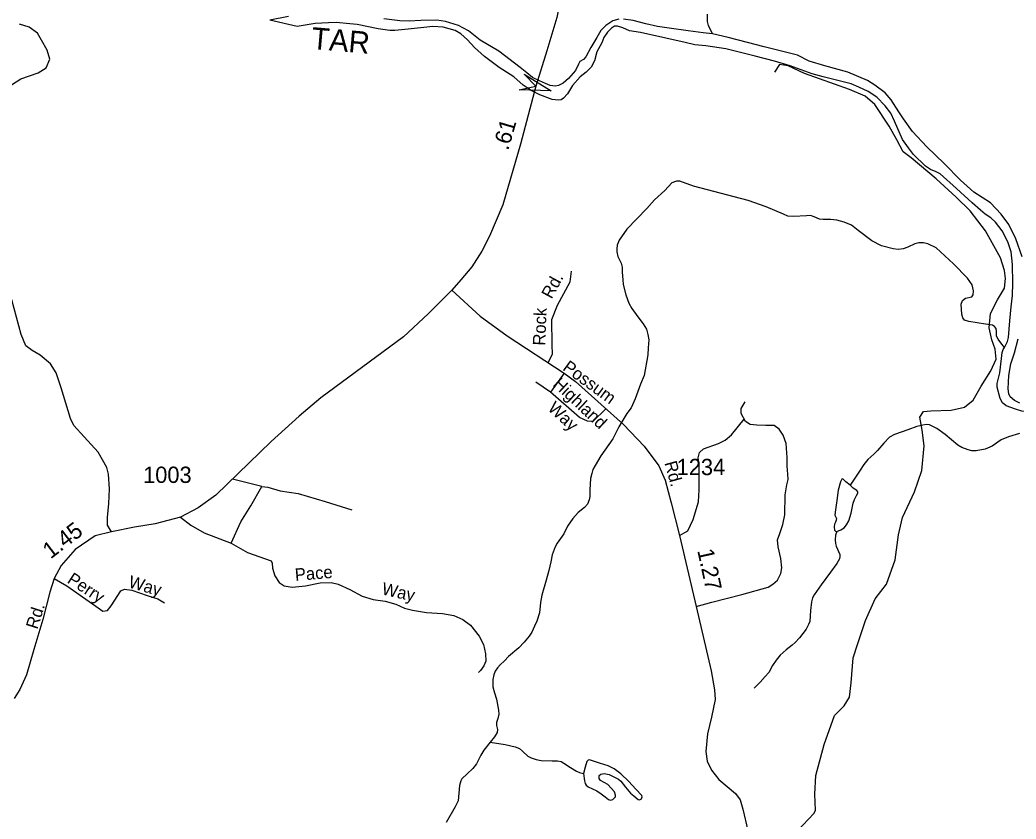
# Model space of a CAD drawing. Extents: x 2126262 to 2293712, y 749403 to 919119.
# Drawn here: x 2181448 to 2189087, y 865595 to 871720 of the extents above; entities that cross this region are included whole.
import ezdxf

# ---------------------------------------------------------------- set-up
doc = ezdxf.new("R2010")
doc.units = 0
for name, color, linetype in [('Exist Hydrographic Creek Single Shore', 7, 'Continuous'), ('Exist Hydrographic Misc Water Feature', 7, 'Continuous'), ('Exist Hydrographic River Shore', 7, 'Continuous'), ('Exist Hydrographic River Shore Label', 7, 'Continuous'), ('Exist Road Non-System Type 51', 7, 'Continuous'), ('Exist Road Non-System Type 51 Label', 7, 'Continuous'), ('Exist Road Secondary Mileage Hundredths English Label', 7, 'Continuous'), ('Exist Road Secondary Structure Standard Bridge Attributed CELL', 7, 'Continuous'), ('Exist Road Secondary Type 51 Attributed', 7, 'Continuous'), ('Exist Road Secondary Type 51 Label', 7, 'Continuous'), ('Exist Road Secondary Type 51 Number Label', 7, 'Continuous')]:
    doc.layers.add(name, color=color, linetype=linetype)

msp = doc.modelspace()

# ---------------------------------------------------------------- linework, layer by layer
at = {"layer": 'Exist Hydrographic Creek Single Shore'}
for points in [[(2188997, 869210), (2188970.8, 869244.8), (2188950, 869273.2), (2188936.8, 869297.3), (2188935.8, 869332.4), (2188933.6, 869354.3), (2188920.4, 869369.6), (2188905.1, 869379.5), (2188851.5, 869389.3), (2188724.5, 869409), (2188690.6, 869418.9), (2188678.5, 869436.4), (2188670.9, 869464.9), (2188665.4, 869541.6), (2188675.3, 869570), (2188699.3, 869587.6), (2188746.4, 869597.9), (2188758.4, 869614.3), (2188761.7, 869642.8), (2188749.7, 869689.8), (2188714.7, 869741.3), (2188606.9, 869850.5), (2188474.4, 869973.2), (2188409.8, 870003.8), (2188378.1, 870011.5), (2188340.9, 870010.4), (2188311.3, 870003.8), (2188257.7, 869979.7), (2188221.1, 869964.4), (2188183.9, 869961.1), (2188144.5, 869964.4), (2188054.8, 869989.6), (2187980.3, 870027.9), (2187876.4, 870105.7), (2187825.5, 870148.1), (2187768.6, 870170), (2187712.7, 870185.3), (2187666.8, 870189.7), (2187607.7, 870189.7), (2187579.2, 870193), (2187539.8, 870211.6), (2187511.4, 870220.3), (2187480.7, 870219.2), (2187380, 870212.7), (2187336.2, 870217.1), (2187303.4, 870232.4), (2187169.5, 870288.2), (2187032.7, 870335.3), (2186612.4, 870445.5), (2186508, 870484.9), (2186481.7, 870484.9), (2186446.7, 870471.8), (2186394.2, 870413.7), (2186315.4, 870341.5), (2186255.2, 870275.8), (2186101.9, 870117.7), (2186042.8, 870032.3), (2186028.6, 869992.9), (2186024.2, 869965.5), (2186024.2, 869942.5), (2186031.9, 869907.5), (2186058.2, 869854.9), (2186065.8, 869826.4), (2186066.9, 869785.9), (2186071.3, 869727.9), (2186074.6, 869692.8), (2186094.3, 869613.8), (2186116.2, 869548), (2186139.2, 869509.1), (2186187.3, 869443.4), (2186226.7, 869391.9), (2186251.9, 869350.3), (2186262.8, 869309.7), (2186270.5, 869268.1), (2186265, 869207.9), (2186262.8, 869153.1), (2186235.5, 868995.4), (2186208.1, 868929.5), (2186165.4, 868815.6), (2186134.8, 868747.7), (2186100.8, 868702.8), (2186041.7, 868601), (2185993.6, 868510.1), (2185903.8, 868378.2), (2185859, 868304.8), (2185842.5, 868273.1), (2185833.8, 868243.5), (2185822.8, 868204.1), (2185817.9, 868118.1), (2185817.9, 868067.8), (2185812.4, 868040.4), (2185800.4, 868009.7), (2185777.4, 867982.3), (2185729.3, 867944), (2185687.7, 867898), (2185648.3, 867840), (2185619.8, 867780.8), (2185567.3, 867709.2), (2185553, 867681.8), (2185530.1, 867619.4), (2185519.1, 867565.7)], [(2185519.1, 867565.7), (2185503.8, 867501.1), (2185484.1, 867426.7), (2185450.2, 867311.7), (2185439.2, 867254.3), (2185431.6, 867175.4), (2185412.9, 867111.9), (2185394.3, 867073.6), (2185373, 867027.1), (2185352.2, 866996.4), (2185313.9, 866950.4), (2185273.4, 866907.7), (2185194.6, 866840.9), (2185163.9, 866806.9), (2185130, 866776.3), (2185109.2, 866754.4), (2185091.7, 866729.2), (2185083, 866700.7), (2185074.2, 866663.5), (2185074.2, 866645.9), (2185075.3, 866607.6), (2185087.3, 866563.4), (2185102.7, 866514.1), (2185119.1, 866429), (2185120.2, 866399.4), (2185112.5, 866366.6), (2185102.7, 866333.7), (2185101.6, 866310.7), (2185110.3, 866280.1), (2185108.1, 866259.3), (2185086.2, 866224.2), (2185054.5, 866184.8)], [(2185054.5, 866184.8), (2185005.8, 866123.5), (2184982.8, 866085.1), (2184948.9, 866017.2), (2184920.4, 865981.1), (2184877.7, 865941.7), (2184837.2, 865902.9), (2184829.6, 865887.6), (2184819.7, 865852.5), (2184807.7, 865735.3), (2184785.8, 865688.7), (2184715.7, 865567.1)]]:
    msp.add_lwpolyline(points, dxfattribs=at)
at = {"layer": 'Exist Hydrographic Misc Water Feature'}
for points in [[(2186759.4, 871614.5), (2186729.3, 871677.5), (2186721.6, 871708.2), (2186719.5, 871765.1)], [(2189112, 868551), (2189029.9, 868524.7), (2188973, 868500.6), (2188904, 868452.4), (2188850.4, 868430.5), (2188780.3, 868416.3), (2188746.4, 868416.3), (2188719, 868425), (2188669.8, 868443.7), (2188641.3, 868460.1), (2188542.5, 868543.3), (2188480.1, 868589.3), (2188424.3, 868615.6), (2188399.1, 868618.9), (2188372.8, 868614.5), (2188326.9, 868604.6), (2188257.9, 868579.5), (2188153.9, 868543.3), (2188115.6, 868522.5), (2188071.9, 868476.5), (2188024.8, 868419.6), (2187996.9, 868392.7), (2187949.8, 868350), (2187919.2, 868312.8), (2187885.2, 868262.4), (2187815.2, 868152.9)], [(2187815.2, 868152.9), (2187780.2, 868179.2), (2187761.6, 868201.1), (2187755, 868203.3), (2187750.6, 868200), (2187740.8, 868180.3), (2187723.3, 868115.7), (2187711.2, 868036.8), (2187699.2, 867945.9), (2187698.1, 867925.1), (2187710.1, 867897.7), (2187707.9, 867884.6), (2187701.4, 867869.3), (2187693.7, 867855.6), (2187691.5, 867835.9), (2187693.7, 867809.6), (2187702.5, 867800.8), (2187711.2, 867799.7)], [(2187711.2, 867799.7), (2187741.9, 867810.7), (2187768.1, 867826), (2187786.7, 867851.2), (2187805.3, 867881.9), (2187822.9, 867938.8), (2187837.1, 868015.5), (2187849.1, 868045), (2187864.4, 868075.7), (2187873.2, 868092.9), (2187873.2, 868103.8), (2187865.5, 868113.7), (2187838.2, 868132.3), (2187815.2, 868152.9)], [(2187711.2, 867799.7), (2187702.5, 867770.6), (2187699.2, 867734.5), (2187701.4, 867706), (2187706.8, 867687.4), (2187734.2, 867621.7), (2187736.4, 867606.3), (2187733.1, 867588.8), (2187713.4, 867552.7), (2187663.1, 867488), (2187591.9, 867390.6), (2187537.7, 867314.6), (2187524.6, 867289.4), (2187518, 867259.8), (2187511.5, 867194.1), (2187504.9, 867109.8), (2187496.1, 867085.7), (2187477.5, 867050.7), (2187426.1, 866982.8), (2187393.3, 866947.3), (2187370.3, 866928.7), (2187323.2, 866892.5), (2187278.3, 866849.8), (2187247.7, 866813.7), (2187219.2, 866771), (2187190.8, 866718.4), (2187163.4, 866686.6), (2187124, 866643.9), (2187078, 866599)], [(2185054.5, 866184.8), (2185168.3, 866165.1), (2185246, 866148.6), (2185277.8, 866135.5), (2185301.9, 866115.8), (2185343.4, 866077.5), (2185367.5, 866063.2), (2185405.8, 866051.2), (2185446.3, 866044.6), (2185529, 866041.4), (2185570.6, 866041.4), (2185597.9, 866036), (2185618.7, 866022.8), (2185669.1, 865988.9), (2185715, 865961.5), (2185740.2, 865951.6), (2185770.9, 865945.1)]]:
    msp.add_lwpolyline(points, dxfattribs=at)
msp.add_lwpolyline([(2185770.9, 865945.1), (2185778.2, 865888.4), (2185782.6, 865866.5), (2185790.2, 865854.5), (2185804.5, 865842.4), (2185871.2, 865810.7), (2185905.1, 865788.8), (2185934.7, 865765.8), (2185961, 865745), (2185976.3, 865738.4), (2185994.9, 865743.9), (2186014.6, 865765.8), (2186014.6, 865778.9), (2186006.9, 865804.1), (2185955.5, 865860), (2185900.8, 865889.5), (2185890.9, 865904.9), (2185888.7, 865927.9), (2185903, 865938.8), (2185929.2, 865944.3), (2185965.3, 865935.5), (2186037.6, 865900.5), (2186057.3, 865884.1), (2186092.3, 865838.1), (2186129.5, 865793.2), (2186155.8, 865773.4), (2186188.6, 865745), (2186199.6, 865742.8), (2186214.9, 865750.5), (2186220.4, 865764.7), (2186216, 865775.6), (2186172.2, 865824.9), (2186118.6, 865881.9), (2186055.1, 865941), (2186005.8, 865979.3), (2185957.7, 866002.3), (2185893.1, 866023.1), (2185815.4, 866048.3), (2185805.5, 866046.1), (2185795.7, 866035.2), (2185781.5, 865993.6)], close=True, dxfattribs=at)
at = {"layer": 'Exist Hydrographic River Shore'}
for points in [[(2183508.4, 871745.4), (2183365, 871718.6)], [(2188997, 869210), (2189021.9, 869255), (2189028.4, 869285.6), (2189038.3, 869413.8), (2189050.3, 869520.4), (2189060.2, 869608.1), (2189061.3, 869702.2), (2189059.1, 869844.6), (2189048.1, 869943.2), (2189024.1, 870018.1), (2188981.4, 870103.5), (2188929.9, 870170.3), (2188892.7, 870202.1), (2188848.9, 870230.5), (2188813.2, 870261.2), (2188750.8, 870319.3), (2188629.3, 870427.9), (2188504.5, 870539.6), (2188473.9, 870556), (2188430.1, 870574.6), (2188392.9, 870598.7), (2188299.8, 870688.5), (2188261, 870740), (2188216.1, 870804.6), (2188154.8, 870945.1), (2188127.4, 871005.4), (2188083.7, 871062.3), (2188020.2, 871128), (2187952.3, 871170.7), (2187880.1, 871204.7), (2187822.1, 871229.9), (2187608.4, 871285.2), (2187522, 871308.2), (2187439.9, 871338.9), (2187354.5, 871368.4), (2187234.1, 871403.5), (2187085.2, 871441.8), (2186861.6, 871497.6), (2186707.3, 871522.8), (2186623, 871530.5), (2186549.7, 871546.9), (2186401.9, 871580.9), (2186205.7, 871622.8), (2186123.6, 871636), (2186071.1, 871659), (2186031.7, 871673.2), (2186007.6, 871673.2), (2185983.5, 871657.9), (2185954, 871626.1), (2185926.6, 871584.5), (2185910.2, 871545.1), (2185873, 871476.9), (2185853.3, 871407.9), (2185829.2, 871358.6), (2185790.9, 871320.2), (2185744.9, 871284.1), (2185684.7, 871218.4), (2185648, 871152.7), (2185617.4, 871120.9), (2185597.7, 871108.9), (2185575.8, 871105.6), (2185529.8, 871110), (2185435.7, 871145), (2185368.9, 871179), (2185307.6, 871220.6), (2185234.3, 871283), (2185122.7, 871355.3), (2185011.8, 871440.7), (2184933, 871508.6), (2184879.4, 871568.8), (2184830.1, 871614.8), (2184785.2, 871638.3), (2184693.3, 871665.7), (2184613.4, 871671.1), (2184522.5, 871660.2), (2184400.7, 871647), (2184321.9, 871640.5), (2184284.7, 871639.4), (2184196.1, 871652.5), (2184034.1, 871685.4), (2183977.2, 871690.9), (2183874.3, 871699.6), (2183815.2, 871698.5), (2183711.2, 871693), (2183574.4, 871668.9), (2183365, 871718.6)], [(2186041.7, 871727), (2185995.8, 871712.8), (2185939.9, 871677.7), (2185903.8, 871638.3), (2185873.2, 871585.7), (2185826.1, 871510.2), (2185787.8, 871437.9), (2185769.2, 871418.2), (2185741.8, 871401.7), (2185731.3, 871380.3), (2185707.3, 871333.2), (2185653.6, 871270.8), (2185614.2, 871236.8), (2185579.2, 871218.2), (2185555.1, 871212.7), (2185514.6, 871217.1), (2185478.5, 871233.5), (2185432.5, 871254.3), (2185377.8, 871279.5), (2185334, 871314.6), (2185284.8, 871356.2), (2185120, 871479.9), (2184976.7, 871566.4), (2184888.6, 871637), (2184810.8, 871677.5), (2184712.3, 871707.1), (2184645.6, 871718), (2184523, 871715.8), (2184433.2, 871711.4), (2184362.1, 871712.5), (2184238, 871727.9)], [(2186759.4, 871614.5), (2186686.7, 871621.9), (2186572.9, 871637.2), (2186427, 871658), (2186337.3, 871668.9), (2186247.5, 871690.9), (2186151.2, 871714.9), (2186075.7, 871727)], [(2189134.3, 869904.9), (2189084, 870042.9), (2189030.3, 870152.6), (2188972.3, 870232.5), (2188890.2, 870319.1), (2188762.7, 870401.2), (2188659.8, 870491), (2188535.1, 870620.8), (2188403.7, 870746.7), (2188293.7, 870865), (2188224.8, 870961.8), (2188187.5, 871015.5), (2188129.5, 871107.5), (2188082.5, 871161.1), (2188002.6, 871221.4), (2187947.8, 871255.3), (2187796.5, 871319.4), (2187621.4, 871367.6), (2187499.9, 871404.8), (2187410.1, 871449.7), (2187299, 871478.2), (2187154.5, 871513.2), (2187027.6, 871548.3), (2186878.7, 871585), (2186759.4, 871614.5)], [(2189115.7, 868782.9), (2189074.1, 868803.7), (2189041.3, 868831.1), (2189031.4, 868855.1), (2189025.9, 868893.5), (2189031.4, 868995.3), (2189046.7, 869084), (2189074.1, 869167.5), (2189102.6, 869277)], [(2189623.5, 868912.9), (2189538.4, 868905.1), (2189472.7, 868896.4), (2189413.6, 868867.9), (2189383, 868841.6), (2189360, 868827.4), (2189314, 868819.7), (2189302, 868813.2), (2189241.8, 868752.9), (2189200.2, 868724.4), (2189165.2, 868716.8), (2189132.3, 868720.1), (2189083.1, 868737.6), (2189011.9, 868762.8), (2188982.4, 868784.7), (2188964.2, 868818.6), (2188941.2, 868904.1), (2188942.3, 868933.6), (2188963.1, 869014.7), (2188974.1, 869125.7), (2188979.5, 869170.6), (2188987.2, 869194.7), (2188997, 869210)]]:
    msp.add_lwpolyline(points, dxfattribs=at)
at = {"layer": 'Exist Road Non-System Type 51'}
for p, q in [((2185621.3, 869013), (2185516.8, 868866.6)), ((2185516.8, 868866.6), (2185405.2, 868943.4)), ((2183302.4, 868143.7), (2183079.3, 868200.9))]:
    msp.add_line(p, q, dxfattribs=at)
for points in [[(2181383.6, 871223.9), (2181456.1, 871269.9), (2181587.2, 871314.6), (2181649.8, 871353.3), (2181677.7, 871420.3), (2181658.1, 871488.7), (2181613.5, 871565.4), (2181581.8, 871619.4), (2181517.6, 871665.4), (2181443.7, 871687.8)], [(2187407.6, 865502), (2187538.7, 865640.2), (2187548.5, 865662.5), (2187544.3, 865786.7), (2187551.1, 865928.3), (2187615.3, 866165.5), (2187694.4, 866389.3), (2187769.7, 866461.9), (2187810.2, 866528.9), (2187821.3, 866637.8), (2187836.7, 866829.5), (2187874.3, 866939.7), (2187931.3, 867116.4), (2188006.6, 867283.9), (2188092.6, 867394.7), (2188159.6, 867581.7), (2188184.7, 867774.4), (2188216.8, 867907.4), (2188307.4, 868102.8), (2188363.2, 868266.8), (2188382.7, 868455.2), (2188365.9, 868574.6), (2188347.8, 868675), (2188377.1, 868718.3), (2188432.9, 868723.9), (2188588.7, 868729.2), (2188691.9, 868751.5), (2188758.9, 868806), (2188818.8, 868912), (2188892.6, 869030.2), (2188934.4, 869120.9), (2188927.4, 869196.3), (2188902.3, 869267.5), (2188881.4, 869360), (2188889.8, 869470.3), (2188945.6, 869573.6), (2188997.1, 869663.9), (2189006.9, 869737.8), (2188998.5, 869800.6), (2188966.5, 869896.9), (2188852.3, 870102.8), (2188735.2, 870257.8), (2188628.1, 870361.9), (2188473.3, 870502.8), (2188281.4, 870662.8), (2188221.4, 870708.8), (2188172.6, 870802.4), (2188114, 870907), (2188004, 871072.2), (2187928.7, 871135), (2187810.2, 871188), (2187465, 871309.1), (2187339.5, 871369.1), (2187273.9, 871377.5), (2187233.5, 871318.9)], [(2185498.6, 869093.9), (2185532.8, 869157.6), (2185530.1, 869230.2), (2185527.3, 869422.8), (2185569.1, 869534.4), (2185666.7, 869713.1), (2185677.9, 869794)], [(2182150.6, 867797.5), (2182119.9, 867848.5), (2182118.5, 867907.1), (2182130.4, 868012.3), (2182136, 868125.3), (2182127.6, 868237.7), (2182113.7, 868289.4), (2182048.1, 868408), (2181941.2, 868524.6), (2181861.7, 868612.5), (2181835.2, 868664.2), (2181764.2, 868900.6), (2181726.6, 869016.4), (2181683.3, 869084.8), (2181602.9, 869151.3), (2181541.5, 869186.2), (2181494.1, 869222.5), (2181456.5, 869309), (2181386.7, 869574.8)], [(2185941.7, 868738.7), (2185840.3, 868641.9), (2185801.3, 868644.7), (2185739.9, 868674), (2185516.8, 868866.6)], [(2186633.9, 867224.2), (2186753.1, 867256.8), (2186983.2, 867316.8), (2187184.9, 867372.2), (2187222.5, 867394.6), (2187257.4, 867426.7), (2187282.5, 867476.9), (2187289.5, 867520.2), (2187282.5, 867591.3), (2187261.5, 867681.1), (2187258.7, 867735.5), (2187274.1, 867783), (2187299.2, 867851.4), (2187313.1, 867926.7), (2187315.9, 868078.8), (2187329.7, 868157.7), (2187338.1, 868198.1), (2187336.7, 868238.6), (2187332.5, 868298.6), (2187332.5, 868365.6), (2187324.2, 868473.8), (2187300.5, 868538), (2187269.8, 868582.7), (2187232.2, 868610.6), (2187168, 868612), (2187098.3, 868613.4), (2187048.1, 868620.4), (2187011.8, 868641.3), (2186978.4, 868702.7), (2186978.4, 868741.8), (2187010.4, 868793.4)], [(2186505.6, 867768.9), (2186569.1, 867803.8), (2186609.5, 867891.7), (2186651.4, 868026.4), (2186656.9, 868118.6), (2186656.9, 868216.2), (2186655.5, 868307), (2186650, 868362.8), (2186659.6, 868404.1), (2186690.3, 868432), (2186804.7, 868473.9), (2186856.2, 868500.2), (2186905, 868540.7), (2187001.1, 868661)], [(2183067.3, 867709.9), (2183142, 867874.3), (2183218.7, 867995.8), (2183302.4, 868143.7)], [(2183302.4, 868143.7), (2183348.4, 868139.5), (2183444.6, 868111.6), (2183581.3, 868090.7), (2183789, 868027.9), (2183994.4, 867965.4)], [(2182680.3, 867909.5), (2182759.8, 867848.1), (2182860.9, 867788.1), (2183067.3, 867709.9)], [(2183067.3, 867709.9), (2183193.7, 867639), (2183375.1, 867573.2)], [(2183375.1, 867573.2), (2183381.8, 867556.2), (2183384.3, 867518.9), (2183401.8, 867459.1), (2183436.6, 867406.8), (2183473.9, 867381.9), (2183536.2, 867371.9), (2183638.2, 867381.9), (2183750.2, 867404.3), (2183834.9, 867406.8), (2183887.2, 867394.3), (2183976.8, 867354.5), (2184071.4, 867302.2), (2184156, 867277.3), (2184248.1, 867264.8), (2184330.2, 867242.4), (2184397.4, 867210), (2184457.2, 867195.1), (2184566.7, 867177.6), (2184688.7, 867170.2), (2184775.8, 867155.2), (2184845.5, 867125.3), (2184902.7, 867080.5), (2184970, 866995.8), (2185002.3, 866933.5), (2185017.2, 866861.3), (2185019.7, 866804), (2185004.8, 866769.2), (2184979.9, 866734.3), (2184965, 866719.3)], [(2181711.3, 867438.8), (2181807.5, 867381.6), (2182029.2, 867226.6), (2182085, 867189), (2182119.9, 867193.2), (2182147.8, 867228), (2182221.7, 867345.3), (2182249.6, 867356.4), (2182305.3, 867349.5), (2182424.9, 867307.7), (2182505.8, 867284), (2182557.4, 867253.3)]]:
    msp.add_lwpolyline(points, dxfattribs=at)
at = {"layer": 'Exist Road Secondary Structure Standard Bridge Attributed CELL'}
msp.add_lwpolyline([(2185314.4, 871305.4), (2185521, 871176), (2185277.3, 871184.8), (2185404.4, 871211.8)], close=True, dxfattribs=at)
at = {"layer": 'Exist Road Secondary Type 51 Attributed'}
for points in [[(2185471.3, 872658.2), (2185508.9, 872592.6), (2185573, 872461), (2185603.7, 872359.1), (2185622.9, 872286.5), (2185631.3, 872158.1), (2185629.9, 872061.8), (2185604.8, 871927.1), (2185565.7, 871738.6), (2185487.8, 871483.9), (2185404.4, 871211.8)], [(2185404.4, 871211.8), (2185286, 870767.9), (2185150.8, 870302.6), (2185049.1, 870062), (2184989.8, 869948.3), (2184914.5, 869826.9), (2184829.5, 869729.2), (2184760.4, 869648.4)], [(2184760.4, 869648.4), (2184579.1, 869466.9), (2184388.4, 869290), (2183754.5, 868823.6), (2183590, 868682.6), (2183374.4, 868489.3), (2182949.4, 868076.5), (2182814.6, 867979.4), (2182680.3, 867909.5), (2182484.7, 867856.7), (2182327.1, 867833), (2182150.6, 867797.5), (2182024.8, 867764.8), (2181872.8, 867661.5), (2181764.3, 867539.2), (2181711.3, 867438.8), (2181676.8, 867334.6), (2181623.8, 867125.2), (2181554.1, 866893.5), (2181498.5, 866699.8), (2181448.3, 866588.1), (2181403.7, 866518.4)], [(2184760.4, 869648.4), (2184977.9, 869450.2), (2185184.1, 869298.6), (2185621.3, 869013), (2185709.1, 868948.8), (2186077, 868618.7), (2186234.2, 868453.3), (2186347.2, 868301.2), (2186395.8, 868192.8), (2186443.2, 868019.7), (2186505.6, 867768.9), (2186633.9, 867224.2), (2186748.1, 866730), (2186773.2, 866586.3), (2186780.2, 866512.3), (2186750.9, 866375), (2186720.2, 866248), (2186709.1, 866112.6), (2186718.8, 866038.1), (2186750.9, 865969.7), (2186806.6, 865897.1), (2186936.3, 865791.1), (2186972.3, 865742.8), (2186991.8, 865671.6), (2187030.9, 865506.9)]]:
    msp.add_lwpolyline(points, dxfattribs=at)

# ---------------------------------------------------------------- texts
at = {"layer": 'Exist Hydrographic River Shore Label'}
msp.add_text('TAR', height=167.32, rotation=355.08996, dxfattribs=at).set_placement((2183677.7, 871498.7))
at = {"layer": 'Exist Road Non-System Type 51 Label'}
for s, rotation, p in [('Rd.', 61.62509, (2185525.4, 869575.8)), ('Rock', 87.50845, (2185475.5, 869222.2)), ('Highland', 316.90926, (2185528.7, 868920.1)), ('Way', 316.90926, (2185489.7, 868735.7)), ('Perry', 326.91884, (2181803.8, 867411.2)), ('Pace', 4.66625, (2183560.2, 867419.8)), ('Way', 343.96628, (2182273.4, 867372.4)), ('Way', 347.45887, (2184217.1, 867317.4))]:
    msp.add_text(s, height=95, rotation=rotation, dxfattribs=at).set_placement(p)
at = {"layer": 'Exist Road Secondary Mileage Hundredths English Label'}
for s, rotation, p in [('.61', 73.7631, (2185191.8, 870714.7)), ('1.45', 37.4298, (2181683.1, 867584.2)), ('1.27', 282.24812, (2186641.7, 867653.7))]:
    msp.add_text(s, height=125, rotation=rotation, dxfattribs=at).set_placement(p)
at = {"layer": 'Exist Road Secondary Type 51 Label'}
for s, rotation, p in [('Possum', 323.82748, (2185603.1, 869040.9)), ('Rd.', 285.46463, (2186389.8, 868325.1)), ('Rd.', 72.54743, (2181581.7, 867044.2))]:
    msp.add_text(s, height=95, rotation=rotation, dxfattribs=at).set_placement(p)
at = {"layer": 'Exist Road Secondary Type 51 Number Label'}
for s, p in [('1234', (2186484.3, 868231)), ('1003', (2182392.8, 868171.1))]:
    msp.add_text(s, height=125, dxfattribs=at).set_placement(p)

doc.saveas('drawing.dxf')
